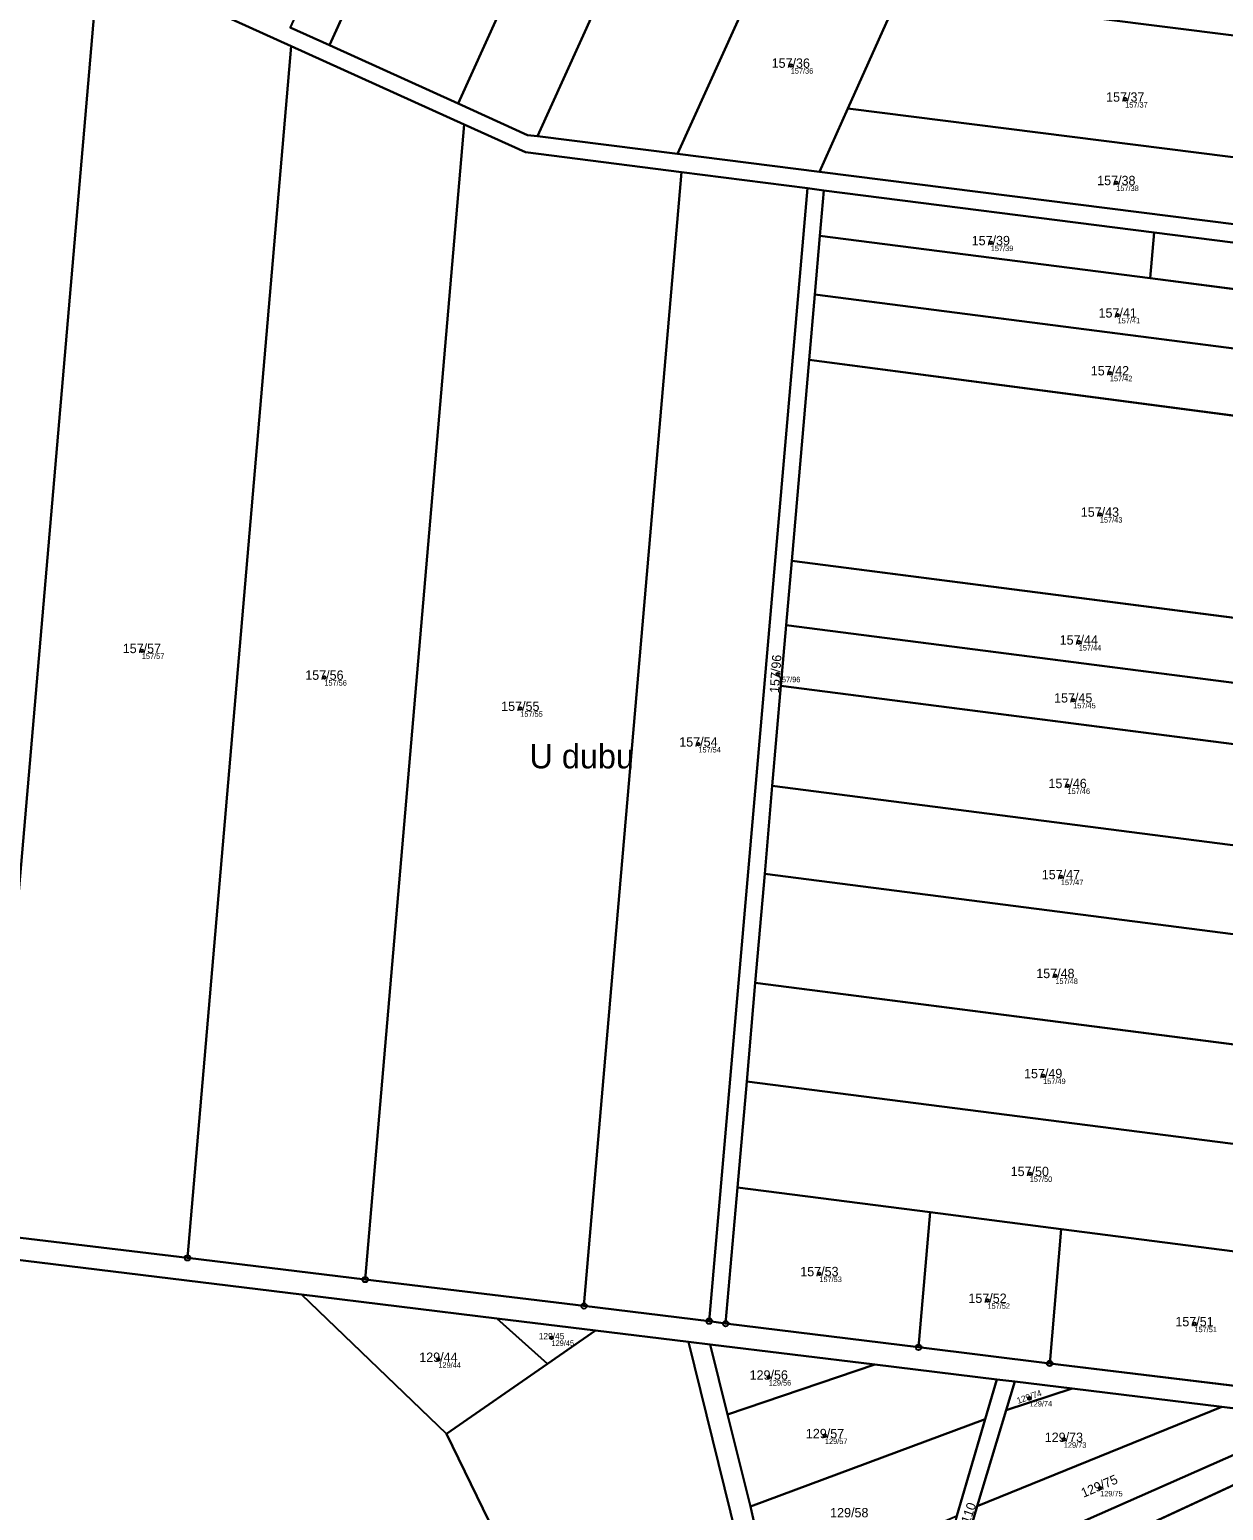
# Model space of a CAD drawing. Extents: x -603967 to -594699, y -1179315 to -1165625.
# Drawn here: x -597987.7 to -597770.9, y -1173008.8 to -1172739.7 of the extents above; entities that cross this region are included whole.
import ezdxf

# ---------------------------------------------------------------- set-up
doc = ezdxf.new("R2010")
doc.units = 0
for name, color, linetype in [('Definiční body', 7, 'Continuous'), ('Hranice parcel', 7, 'Continuous'), ('Parcelní čísla', 7, 'Continuous'), ('Polygon parcely', 7, 'Continuous'), ('Pop  PČ popisy', 7, 'Continuous'), ('Značky bodu BP', 7, 'Continuous')]:
    doc.layers.add(name, color=color, linetype=linetype)

msp = doc.modelspace()

# ---------------------------------------------------------------- linework, layer by layer
at = {"layer": 'Definiční body'}
for centre in [(-597849.48, -1172746.22994), (-597788.72, -1172752.38994), (-597790.34, -1172767.55994), (-597813.14, -1172778.47994), (-597790.09, -1172791.61994), (-597791.5, -1172802.13994), (-597793.32, -1172827.82994), (-597797.16, -1172851.06994), (-597967.36, -1172852.60994), (-597851.81, -1172856.83994), (-597934.2, -1172857.45994), (-597798.17, -1172861.58994), (-597898.61, -1172863.11994), (-597866.26, -1172869.59994), (-597799.19, -1172877.14994), (-597800.4, -1172893.70994), (-597801.41, -1172911.67994), (-597803.63, -1172929.86994), (-597806.06, -1172947.65994), (-597844.28, -1172965.85994), (-597813.74, -1172970.70994), (-597776.14, -1172974.95994), (-597892.93, -1172977.45994), (-597913.49, -1172981.42994), (-597853.48, -1172984.65994), (-597806.08, -1172988.46994), (-597843.26, -1172995.29994), (-597799.87, -1172995.97994), (-597793.27, -1173004.80994)]:
    msp.add_circle(centre, 0.25, dxfattribs=at)
at = {"layer": 'Hranice parcel'}
for p, q in [((-597909.86, -1172753.17), (-597828.06, -1172572.58)), ((-597895.46, -1172759.1), (-597813.85, -1172578.96)), ((-597873.64, -1172610.93), (-597933.27, -1172742.56)), ((-597870.03, -1172762.31), (-597851.38, -1172721.08)), ((-597940.2, -1172742.72), (-597975.18, -1172726.86)), ((-597933.27, -1172742.56), (-597940.39, -1172739.33)), ((-597940.2, -1172742.72), (-597959.05, -1172962.95)), ((-597908.77, -1172756.96), (-597940.2, -1172742.72)), ((-597933.27, -1172742.56), (-597909.86, -1172753.17)), ((-597844.25, -1172765.56), (-597839.1, -1172754.07)), ((-597839.1, -1172754.07), (-597735.06, -1172767.2)), ((-597908.77, -1172756.96), (-597926.79, -1172966.89)), ((-597895.46, -1172759.1), (-597870.03, -1172762.31)), ((-597870.03, -1172762.31), (-597844.25, -1172765.56)), ((-597869.33, -1172765.63), (-597887.04, -1172971.69)), ((-597846.45, -1172768.56), (-597869.33, -1172765.63)), ((-597864.29, -1172974.45), (-597846.45, -1172768.56)), ((-597843.47, -1172768.94), (-597846.45, -1172768.56)), ((-597843.47, -1172768.94), (-597844.18, -1172777.18)), ((-597783.44, -1172776.6), (-597843.47, -1172768.94)), ((-597844.18, -1172777.18), (-597845.1, -1172787.86)), ((-597844.18, -1172777.18), (-597784.16, -1172784.91)), ((-597784.16, -1172784.91), (-597783.44, -1172776.6)), ((-597784.16, -1172784.91), (-597737.39, -1172790.93)), ((-597845.1, -1172787.86), (-597846.13, -1172799.76)), ((-597845.1, -1172787.86), (-597738.43, -1172801.61)), ((-597846.13, -1172799.76), (-597849.29, -1172836.27)), ((-597846.13, -1172799.76), (-597739.54, -1172813.74)), ((-597849.29, -1172836.27), (-597850.3, -1172847.95)), ((-597849.29, -1172836.27), (-597742.55, -1172850.01)), ((-597850.3, -1172847.95), (-597851.25, -1172858.98)), ((-597850.3, -1172847.95), (-597743.58, -1172861.7)), ((-597851.25, -1172858.98), (-597852.83, -1172877.15)), ((-597851.25, -1172858.98), (-597744.45, -1172872.72)), ((-597852.83, -1172877.15), (-597854.21, -1172893.15)), ((-597852.83, -1172877.15), (-597746.13, -1172890.88)), ((-597854.21, -1172893.15), (-597855.92, -1172912.98)), ((-597854.21, -1172893.15), (-597747.5, -1172906.9)), ((-597855.92, -1172912.98), (-597857.48, -1172930.87)), ((-597855.92, -1172912.98), (-597749.15, -1172926.7)), ((-597857.48, -1172930.87), (-597859.14, -1172950.15)), ((-597857.48, -1172930.87), (-597750.68, -1172944.6)), ((-597859.14, -1172950.15), (-597861.3, -1172974.9)), ((-597859.14, -1172950.15), (-597824.12, -1172954.65)), ((-597824.12, -1172954.65), (-597826.25, -1172979.2)), ((-597824.12, -1172954.65), (-597800.38, -1172957.71)), ((-597959.05, -1172962.95), (-597995.05, -1172958.66)), ((-597800.38, -1172957.71), (-597802.43, -1172982.13)), ((-597800.38, -1172957.71), (-597752.33, -1172963.91)), ((-597996.43, -1172962.5), (-597938.33, -1172969.6)), ((-597926.79, -1172966.89), (-597959.05, -1172962.95)), ((-597887.04, -1172971.69), (-597926.79, -1172966.89)), ((-597938.33, -1172969.6), (-597902.87, -1172973.94)), ((-597938.33, -1172969.6), (-597912, -1172994.94)), ((-597864.29, -1172974.45), (-597887.04, -1172971.69)), ((-597902.87, -1172973.94), (-597884.96, -1172976.13)), ((-597893.66, -1172982.18), (-597902.87, -1172973.94)), ((-597861.3, -1172974.9), (-597864.29, -1172974.45)), ((-597826.25, -1172979.2), (-597861.3, -1172974.9)), ((-597893.66, -1172982.18), (-597884.96, -1172976.13)), ((-597884.96, -1172976.13), (-597868.05, -1172978.19)), ((-597868.05, -1172978.19), (-597864.12, -1172978.67)), ((-597864.12, -1172978.67), (-597834.17, -1172982.33)), ((-597860.95, -1172991.42), (-597864.12, -1172978.67)), ((-597802.43, -1172982.13), (-597826.25, -1172979.2)), ((-597912, -1172994.94), (-597893.66, -1172982.18)), ((-597860.95, -1172991.42), (-597834.17, -1172982.33)), ((-597834.17, -1172982.33), (-597812.06, -1172985.03)), ((-597754.37, -1172987.97), (-597802.43, -1172982.13)), ((-597814.17, -1172992.26), (-597812.06, -1172985.03)), ((-597812.06, -1172985.03), (-597808.78, -1172985.43)), ((-597808.78, -1172985.43), (-597810.33, -1172990.6)), ((-597808.78, -1172985.43), (-597798.37, -1172986.7)), ((-597798.37, -1172986.7), (-597810.33, -1172990.6)), ((-597798.37, -1172986.7), (-597771.14, -1172990.03)), ((-597815.58, -1173008.1), (-597771.14, -1172990.03)), ((-597810.33, -1172990.6), (-597815.58, -1173008.1)), ((-597771.14, -1172990.03), (-597754.84, -1172992.02)), ((-597856.8, -1173008.11), (-597860.95, -1172991.42)), ((-597856.8, -1173008.11), (-597814.17, -1172992.26)), ((-597819.45, -1173021.01), (-597754.88, -1172992.52)), ((-597819.3, -1173009.85), (-597814.17, -1172992.26)), ((-597821.74, -1173028.65), (-597755.37, -1172997.91)), ((-597853.12, -1173024.3), (-597856.8, -1173008.11)), ((-597815.58, -1173008.1), (-597819.45, -1173021.01))]:
    msp.add_line(p, q, dxfattribs=at)
for points in [[(-597975.18, -1172726.86), (-597991.05, -1172911.93), (-597995.05, -1172958.66)], [(-597839.1, -1172754.07), (-597829.7, -1172733.08), (-597732.81, -1172745.3)], [(-597909.86, -1172753.17), (-597897.29, -1172758.87), (-597895.46, -1172759.1)], [(-597869.33, -1172765.63), (-597897.64, -1172762), (-597908.77, -1172756.96)], [(-597844.25, -1172765.56), (-597739.27, -1172778.81), (-597735.93, -1172776.31)], [(-597736.87, -1172785.56), (-597739.6, -1172782.16), (-597783.44, -1172776.6)], [(-597822.95, -1173145.57), (-597831.11, -1173111.5), (-597856.03, -1173026.84), (-597868.05, -1172978.19)], [(-597924.69, -1173186.55), (-597960.91, -1173089.55), (-597893.31, -1173033.39), (-597912, -1172994.94)]]:
    msp.add_lwpolyline(points, dxfattribs=at)
at = {"layer": 'Polygon parcely'}
for points in [[(-597851.45, -1172561.94), (-597873.64, -1172610.93), (-597933.27, -1172742.56), (-597909.86, -1172753.17), (-597828.06, -1172572.58)], [(-597897.29, -1172758.87), (-597895.46, -1172759.1), (-597813.85, -1172578.96), (-597812.55, -1172576.08), (-597826.7, -1172569.58), (-597828.06, -1172572.58), (-597909.86, -1172753.17)], [(-597851.38, -1172721.08), (-597828.95, -1172671.37), (-597791.79, -1172588.97), (-597813.85, -1172578.96), (-597895.46, -1172759.1), (-597870.03, -1172762.31)], [(-597880.79, -1172607.75), (-597940.39, -1172739.33), (-597933.27, -1172742.56), (-597873.64, -1172610.93)], [(-598019.38, -1172908.48), (-598023.23, -1172955.07), (-597995.05, -1172958.66), (-597991.05, -1172911.93), (-597975.18, -1172726.86), (-598002.74, -1172714.37)], [(-597839.1, -1172754.07), (-597829.7, -1172733.08), (-597732.81, -1172745.3), (-597731.69, -1172736.18), (-597851.38, -1172721.08), (-597870.03, -1172762.31), (-597844.25, -1172765.56)], [(-597995.05, -1172958.66), (-597959.05, -1172962.95), (-597940.2, -1172742.72), (-597975.18, -1172726.86), (-597991.05, -1172911.93)], [(-597839.1, -1172754.07), (-597735.06, -1172767.2), (-597732.81, -1172745.3), (-597829.7, -1172733.08)], [(-597940.2, -1172742.72), (-597959.05, -1172962.95), (-597926.79, -1172966.89), (-597908.77, -1172756.96)], [(-597844.25, -1172765.56), (-597739.27, -1172778.81), (-597735.93, -1172776.31), (-597735.06, -1172767.2), (-597839.1, -1172754.07)], [(-597908.77, -1172756.96), (-597926.79, -1172966.89), (-597887.04, -1172971.69), (-597869.33, -1172765.63), (-597897.64, -1172762)], [(-597864.29, -1172974.45), (-597846.45, -1172768.56), (-597869.33, -1172765.63), (-597887.04, -1172971.69)], [(-597845.1, -1172787.86), (-597844.18, -1172777.18), (-597843.47, -1172768.94), (-597846.45, -1172768.56), (-597864.29, -1172974.45), (-597861.3, -1172974.9), (-597859.14, -1172950.15), (-597857.48, -1172930.87), (-597855.92, -1172912.98), (-597854.21, -1172893.15), (-597852.83, -1172877.15), (-597851.25, -1172858.98), (-597850.3, -1172847.95), (-597849.29, -1172836.27), (-597846.13, -1172799.76)], [(-597783.44, -1172776.6), (-597843.47, -1172768.94), (-597844.18, -1172777.18), (-597784.16, -1172784.91)], [(-597738.43, -1172801.61), (-597737.39, -1172790.93), (-597784.16, -1172784.91), (-597844.18, -1172777.18), (-597845.1, -1172787.86)], [(-597739.6, -1172782.16), (-597783.44, -1172776.6), (-597784.16, -1172784.91), (-597737.39, -1172790.93), (-597736.87, -1172785.56)], [(-597739.54, -1172813.74), (-597738.43, -1172801.61), (-597845.1, -1172787.86), (-597846.13, -1172799.76)], [(-597849.29, -1172836.27), (-597742.55, -1172850.01), (-597739.54, -1172813.74), (-597846.13, -1172799.76)], [(-597743.58, -1172861.7), (-597742.55, -1172850.01), (-597849.29, -1172836.27), (-597850.3, -1172847.95)], [(-597744.45, -1172872.72), (-597743.58, -1172861.7), (-597850.3, -1172847.95), (-597851.25, -1172858.98)], [(-597746.13, -1172890.88), (-597744.45, -1172872.72), (-597851.25, -1172858.98), (-597852.83, -1172877.15)], [(-597854.21, -1172893.15), (-597747.5, -1172906.9), (-597746.13, -1172890.88), (-597852.83, -1172877.15)], [(-597749.15, -1172926.7), (-597747.5, -1172906.9), (-597854.21, -1172893.15), (-597855.92, -1172912.98)], [(-597857.48, -1172930.87), (-597750.68, -1172944.6), (-597749.15, -1172926.7), (-597855.92, -1172912.98)], [(-597752.33, -1172963.91), (-597750.68, -1172944.6), (-597857.48, -1172930.87), (-597859.14, -1172950.15), (-597824.12, -1172954.65), (-597800.38, -1172957.71)], [(-597859.14, -1172950.15), (-597861.3, -1172974.9), (-597826.25, -1172979.2), (-597824.12, -1172954.65)], [(-597826.25, -1172979.2), (-597802.43, -1172982.13), (-597800.38, -1172957.71), (-597824.12, -1172954.65)], [(-597800.38, -1172957.71), (-597802.43, -1172982.13), (-597754.37, -1172987.97), (-597752.33, -1172963.91)], [(-597893.31, -1173033.39), (-597912, -1172994.94), (-597938.33, -1172969.6), (-597996.43, -1172962.5), (-598031.79, -1172996.48), (-598053.38, -1173023.42), (-598034.03, -1173037.85), (-597983.39, -1173114.7), (-597924.69, -1173186.55), (-597960.91, -1173089.55)], [(-597912, -1172994.94), (-597893.66, -1172982.18), (-597902.87, -1172973.94), (-597938.33, -1172969.6)], [(-597893.66, -1172982.18), (-597884.96, -1172976.13), (-597902.87, -1172973.94)], [(-597868.05, -1172978.19), (-597884.96, -1172976.13), (-597893.66, -1172982.18), (-597912, -1172994.94), (-597893.31, -1173033.39), (-597960.91, -1173089.55), (-597924.69, -1173186.55), (-597922.97, -1173189.82), (-597922.89, -1173192.63), (-597822.95, -1173145.57), (-597831.11, -1173111.5), (-597856.03, -1173026.84)], [(-597834.17, -1172982.33), (-597864.12, -1172978.67), (-597860.95, -1172991.42)], [(-597812.06, -1172985.03), (-597834.17, -1172982.33), (-597860.95, -1172991.42), (-597856.8, -1173008.11), (-597814.17, -1172992.26)], [(-597808.78, -1172985.43), (-597812.06, -1172985.03), (-597814.17, -1172992.26), (-597819.3, -1173009.85), (-597823.02, -1173022.58), (-597825.46, -1173030.95), (-597824.66, -1173041.88), (-597824.22, -1173047.99), (-597826.26, -1173057), (-597827.85, -1173064.04), (-597829.66, -1173072.05), (-597833.44, -1173088.8), (-597829.01, -1173106.86), (-597828.48, -1173088.45), (-597825.29, -1173069.78), (-597823.7, -1173060.46), (-597822.61, -1173054.11), (-597821.88, -1173046.78), (-597822.05, -1173040.32), (-597821.74, -1173028.65), (-597819.45, -1173021.01), (-597815.58, -1173008.1), (-597810.33, -1172990.6)], [(-597810.33, -1172990.6), (-597798.37, -1172986.7), (-597808.78, -1172985.43)], [(-597771.14, -1172990.03), (-597798.37, -1172986.7), (-597810.33, -1172990.6), (-597815.58, -1173008.1)], [(-597819.45, -1173021.01), (-597754.88, -1172992.52), (-597754.84, -1172992.02), (-597771.14, -1172990.03), (-597815.58, -1173008.1)], [(-597814.17, -1172992.26), (-597856.8, -1173008.11), (-597853.12, -1173024.3), (-597819.3, -1173009.85)], [(-597821.74, -1173028.65), (-597755.37, -1172997.91), (-597754.88, -1172992.52), (-597819.45, -1173021.01)], [(-597822.05, -1173040.32), (-597756.26, -1173007.81), (-597755.37, -1172997.91), (-597821.74, -1173028.65)]]:
    msp.add_lwpolyline(points, close=True, dxfattribs=at)
for points in [[(-597975.18, -1172726.86), (-597940.2, -1172742.72), (-597908.77, -1172756.96), (-597897.64, -1172762), (-597869.33, -1172765.63), (-597846.45, -1172768.56), (-597843.47, -1172768.94), (-597783.44, -1172776.6), (-597739.6, -1172782.16), (-597736.87, -1172785.56), (-597735.93, -1172776.31), (-597739.27, -1172778.81), (-597844.25, -1172765.56), (-597870.03, -1172762.31), (-597895.46, -1172759.1), (-597897.29, -1172758.87), (-597909.86, -1172753.17), (-597933.27, -1172742.56), (-597940.39, -1172739.33)], [(-597996.43, -1172962.5), (-597938.33, -1172969.6), (-597902.87, -1172973.94), (-597884.96, -1172976.13), (-597868.05, -1172978.19), (-597864.12, -1172978.67), (-597834.17, -1172982.33), (-597812.06, -1172985.03), (-597808.78, -1172985.43), (-597798.37, -1172986.7), (-597771.14, -1172990.03), (-597754.84, -1172992.02), (-597754.37, -1172987.97), (-597802.43, -1172982.13), (-597826.25, -1172979.2), (-597861.3, -1172974.9), (-597864.29, -1172974.45), (-597887.04, -1172971.69), (-597926.79, -1172966.89), (-597959.05, -1172962.95), (-597995.05, -1172958.66)], [(-597853.12, -1173024.3), (-597856.8, -1173008.11), (-597860.95, -1172991.42), (-597864.12, -1172978.67), (-597868.05, -1172978.19), (-597856.03, -1173026.84)]]:
    msp.add_lwpolyline(points, dxfattribs=at)
at = {"layer": 'Značky bodu BP'}
for centre, radius in [((-597959.05, -1172962.94988), 0.5), ((-597959.05, -1172962.94988), 0.0303), ((-597926.79, -1172966.88988), 0.5), ((-597926.79, -1172966.88988), 0.0303), ((-597887.04, -1172971.68988), 0.5), ((-597887.04, -1172971.68988), 0.0303), ((-597864.29, -1172974.44988), 0.5), ((-597864.29, -1172974.44988), 0.0303), ((-597861.3, -1172974.89988), 0.5), ((-597861.3, -1172974.89988), 0.0303), ((-597826.25, -1172979.19988), 0.5), ((-597826.25, -1172979.19988), 0.0303), ((-597802.43, -1172982.12988), 0.5), ((-597802.43, -1172982.12988), 0.0303)]:
    msp.add_circle(centre, radius, dxfattribs=at)

# ---------------------------------------------------------------- texts
at = {"layer": 'Definiční body'}
for s, p in [('157/36', (-597849.48, -1172747.719)), ('157/37', (-597788.72, -1172753.879)), ('157/38', (-597790.34, -1172769.049)), ('157/39', (-597813.14, -1172779.969)), ('157/41', (-597790.09, -1172793.109)), ('157/42', (-597791.5, -1172803.629)), ('157/43', (-597793.32, -1172829.319)), ('157/57', (-597967.36, -1172854.099)), ('157/44', (-597797.16, -1172852.559)), ('157/56', (-597934.2, -1172858.949)), ('157/96', (-597851.81, -1172858.329)), ('157/45', (-597798.17, -1172863.079)), ('157/55', (-597898.61, -1172864.609)), ('157/54', (-597866.26, -1172871.089)), ('157/46', (-597799.19, -1172878.639)), ('157/47', (-597800.4, -1172895.199)), ('157/48', (-597801.41, -1172913.169)), ('157/49', (-597803.63, -1172931.359)), ('157/50', (-597806.06, -1172949.149)), ('157/53', (-597844.28, -1172967.349)), ('157/52', (-597813.74, -1172972.199)), ('157/51', (-597776.14, -1172976.449)), ('129/45', (-597892.93, -1172978.949)), ('129/44', (-597913.49, -1172982.919)), ('129/56', (-597853.48, -1172986.149)), ('129/74', (-597806.08, -1172989.959)), ('129/57', (-597843.26, -1172996.789)), ('129/73', (-597799.87, -1172997.469)), ('129/75', (-597793.27, -1173006.299))]:
    msp.add_text(s, height=0.999996, dxfattribs=at).set_placement(p)
at = {"layer": 'Parcelní čísla'}
for s, height, p in [('157/36', 1.699998, (-597852.946, -1172746.655)), ('157/37', 1.699998, (-597792.186, -1172752.815)), ('157/38', 1.699998, (-597793.806, -1172767.985)), ('157/39', 1.699998, (-597816.606, -1172778.905)), ('157/41', 1.699998, (-597793.556, -1172792.045)), ('157/42', 1.699998, (-597794.966, -1172802.565)), ('157/43', 1.699998, (-597796.786, -1172828.255)), ('157/57', 1.699998, (-597970.826, -1172853.035)), ('157/44', 1.699998, (-597800.626, -1172851.495)), ('157/56', 1.699998, (-597937.666, -1172857.885)), ('157/55', 1.699998, (-597902.076, -1172863.545)), ('157/45', 1.699998, (-597801.636, -1172862.015)), ('157/54', 1.699998, (-597869.726, -1172870.025)), ('157/46', 1.699998, (-597802.656, -1172877.575)), ('157/47', 1.699998, (-597803.866, -1172894.135)), ('157/48', 1.699998, (-597804.876, -1172912.105)), ('157/49', 1.699998, (-597807.096, -1172930.295)), ('157/50', 1.699998, (-597809.526, -1172948.085)), ('157/53', 1.699998, (-597847.746, -1172966.285)), ('157/52', 1.699998, (-597817.206, -1172971.135)), ('157/51', 1.699998, (-597779.606, -1172975.385)), ('129/45', 1.14, (-597895.254, -1172977.745)), ('129/44', 1.699998, (-597916.956, -1172981.855)), ('129/56', 1.699998, (-597856.946, -1172985.085)), ('129/57', 1.699998, (-597846.726, -1172995.725)), ('129/73', 1.699998, (-597803.336, -1172996.405)), ('129/58', 1.699998, (-597842.316, -1173010.105))]:
    msp.add_text(s, height=height, dxfattribs=at).set_placement(p)
for s, height, rotation, p in [('157/96', 1.699998, 86, (-597851.627, -1172860.327)), ('129/74', 1.14, 19, (-597808.185, -1172989.496)), ('129/75', 1.699998, 23, (-597796.294, -1173006.555)), ('129/110', 1.699998, 71, (-597818.421, -1173015.551))]:
    msp.add_text(s, height=height, rotation=rotation, dxfattribs=at).set_placement(p)
at = {"layer": 'Pop  PČ popisy'}
msp.add_text('U dubu', height=4.399998, dxfattribs=at).set_placement((-597896.933, -1172873.98))

doc.saveas('drawing.dxf')
